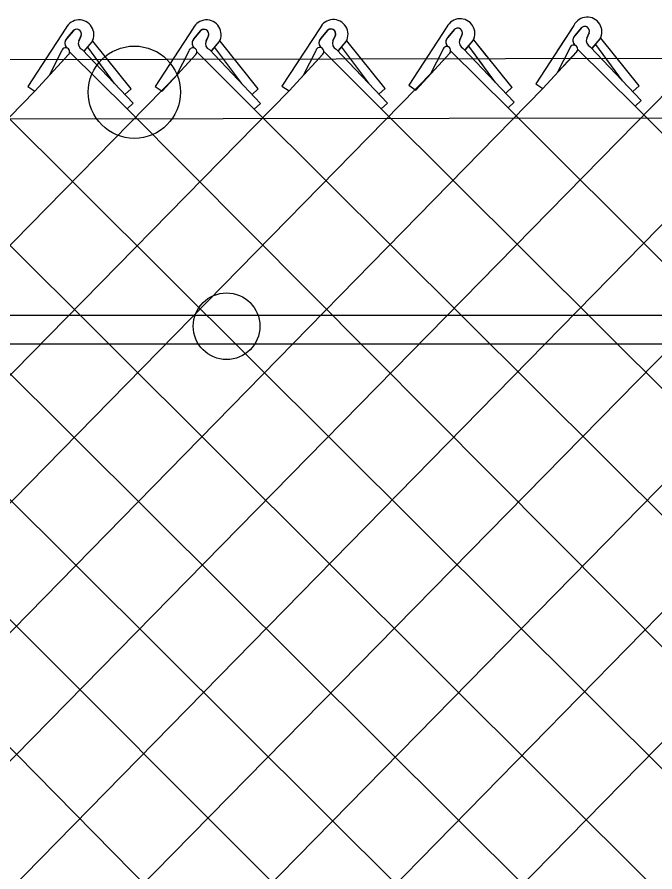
# Model space of a CAD drawing. Extents: x 0 to 2.85, y -0.1 to 1.83.
# Drawn here: x 1.5149 to 1.5554, y 0.8731 to 0.9273 of the extents above; entities that cross this region are included whole.
import ezdxf

# ---------------------------------------------------------------- set-up
doc = ezdxf.new("R2010")
doc.units = 0
doc.layers.add('sb_Chainlink Fence', color=7, linetype='Continuous')
doc.layers.add('sb_Existing Structural Steel', color=7, linetype='Continuous')

msp = doc.modelspace()

# ---------------------------------------------------------------- linework, layer by layer
at = {"layer": 'sb_Chainlink Fence'}
for p, q in [((1.5180051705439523, 0.9266091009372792), (1.5155878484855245, 0.922907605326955)), ((1.5341368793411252, 0.926624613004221), (1.5317195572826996, 0.9229231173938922)), ((1.5421909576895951, 0.9266829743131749), (1.5397736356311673, 0.9229814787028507)), ((1.5502529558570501, 0.9267843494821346), (1.5478356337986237, 0.9230828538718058)), ((1.5502529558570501, 0.9267843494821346), (1.5491972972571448, 0.9251678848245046)), ((1.5503040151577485, 0.9261158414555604), (1.5507463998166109, 0.9266452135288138)), ((1.51805622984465, 0.9259405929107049), (1.5184986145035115, 0.9264699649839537)), ((1.518457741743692, 0.9264264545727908), (1.51805622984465, 0.9259405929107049)), ((1.518981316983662, 0.926143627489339), (1.518819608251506, 0.9257884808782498)), ((1.518820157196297, 0.9258010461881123), (1.518981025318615, 0.926135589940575)), ((1.5260834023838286, 0.9266032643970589), (1.5236660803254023, 0.9229017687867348)), ((1.5261344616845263, 0.9259347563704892), (1.526576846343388, 0.9264641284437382)), ((1.5265359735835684, 0.9264206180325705), (1.5261344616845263, 0.9259347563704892)), ((1.5270595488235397, 0.9261377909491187), (1.5268978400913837, 0.9257826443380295)), ((1.526898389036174, 0.925795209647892), (1.5270592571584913, 0.9261297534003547)), ((1.5341879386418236, 0.9259561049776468), (1.534630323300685, 0.9264854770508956)), ((1.534589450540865, 0.9264419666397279), (1.5341879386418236, 0.9259561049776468)), ((1.535113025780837, 0.9261591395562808), (1.5349513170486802, 0.9258039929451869)), ((1.534951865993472, 0.9258165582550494), (1.5351127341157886, 0.9261511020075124)), ((1.5422420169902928, 0.9260144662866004), (1.5426844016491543, 0.9265438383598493)), ((1.5426435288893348, 0.9265003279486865), (1.5422420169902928, 0.9260144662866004)), ((1.5431671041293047, 0.9262175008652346), (1.5430053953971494, 0.9258623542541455)), ((1.5430059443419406, 0.9258749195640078), (1.543166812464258, 0.9262094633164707)), ((1.5507055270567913, 0.9266017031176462), (1.5503040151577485, 0.9261158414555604)), ((1.551229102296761, 0.9263188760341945), (1.5510673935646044, 0.9259637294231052)), ((1.5510679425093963, 0.9259762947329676), (1.5512288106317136, 0.926310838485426)), ((1.519169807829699, 0.9251553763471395), (1.5196619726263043, 0.9257441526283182)), ((1.5191763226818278, 0.9251643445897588), (1.519664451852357, 0.9257461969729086)), ((1.5196619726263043, 0.9257441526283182), (1.5196980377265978, 0.9258124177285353)), ((1.5196980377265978, 0.9258124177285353), (1.5197286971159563, 0.9258854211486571)), ((1.5221381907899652, 0.9227656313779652), (1.5197096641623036, 0.9257877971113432)), ((1.5272480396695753, 0.9251495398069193), (1.5277402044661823, 0.9257383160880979)), ((1.5272545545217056, 0.9251585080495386), (1.527742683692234, 0.925740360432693)), ((1.5277402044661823, 0.9257383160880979), (1.5277762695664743, 0.9258065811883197)), ((1.5277762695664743, 0.9258065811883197), (1.5278069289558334, 0.9258795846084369)), ((1.5302164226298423, 0.9227597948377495), (1.5277878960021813, 0.9257819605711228)), ((1.5353015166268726, 0.9251708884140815), (1.5357936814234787, 0.9257596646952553)), ((1.5353080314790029, 0.925179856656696), (1.5357961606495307, 0.9257617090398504)), ((1.5357936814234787, 0.9257596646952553), (1.5358297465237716, 0.9258279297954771)), ((1.5358297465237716, 0.9258279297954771), (1.5358604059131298, 0.9259009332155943)), ((1.538269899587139, 0.922781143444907), (1.5358413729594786, 0.9258033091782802)), ((1.543355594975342, 0.9252292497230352), (1.543847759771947, 0.9258180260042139)), ((1.5433621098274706, 0.9252382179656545), (1.5438502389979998, 0.9258200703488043)), ((1.543847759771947, 0.9258180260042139), (1.5438838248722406, 0.9258862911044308)), ((1.5438838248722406, 0.9258862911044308), (1.543914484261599, 0.9259592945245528)), ((1.5447103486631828, 0.9248475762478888), (1.543895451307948, 0.9258616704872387)), ((1.546323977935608, 0.9228395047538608), (1.543895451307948, 0.9258616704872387)), ((1.5514175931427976, 0.925330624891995), (1.551909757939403, 0.9259194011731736)), ((1.5514241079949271, 0.9253395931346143), (1.5519122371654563, 0.9259214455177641)), ((1.5533452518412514, 0.923267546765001), (1.5516362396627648, 0.9255686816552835)), ((1.551909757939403, 0.9259194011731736), (1.5519458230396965, 0.9259876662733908)), ((1.5519458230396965, 0.9259876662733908), (1.551976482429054, 0.9260606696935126)), ((1.5543859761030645, 0.9229408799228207), (1.551957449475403, 0.9259630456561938)), ((1.5177353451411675, 0.9251521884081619), (1.5169317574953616, 0.923596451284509)), ((1.518237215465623, 0.9251035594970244), (1.5218833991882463, 0.9214796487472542)), ((1.5190341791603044, 0.9252501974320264), (1.5222773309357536, 0.9218403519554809)), ((1.5210974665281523, 0.9230922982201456), (1.5193884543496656, 0.9253934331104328)), ((1.5258135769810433, 0.9251463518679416), (1.5250099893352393, 0.9235906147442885)), ((1.5263154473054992, 0.925097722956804), (1.529961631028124, 0.9214738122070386)), ((1.52711241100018, 0.9252443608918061), (1.53035556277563, 0.9218345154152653)), ((1.5291756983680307, 0.9230864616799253), (1.5274666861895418, 0.9253875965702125)), ((1.5338670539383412, 0.9251677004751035), (1.5330634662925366, 0.923611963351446)), ((1.5343689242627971, 0.9251190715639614), (1.5380151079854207, 0.921495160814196)), ((1.5351658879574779, 0.9252657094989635), (1.538409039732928, 0.9218558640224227)), ((1.5372291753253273, 0.9231078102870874), (1.5355201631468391, 0.9254089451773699)), ((1.5402211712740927, 0.9226791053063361), (1.5423788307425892, 0.9250276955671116)), ((1.5402211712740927, 0.9226791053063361), (1.5423650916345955, 0.925013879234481)), ((1.5419211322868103, 0.9252260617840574), (1.5411175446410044, 0.9236703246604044)), ((1.5424230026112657, 0.9251774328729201), (1.5460691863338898, 0.9215535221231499)), ((1.5432199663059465, 0.9253240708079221), (1.5444323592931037, 0.924049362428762)), ((1.5432199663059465, 0.9253240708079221), (1.5464631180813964, 0.9219142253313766)), ((1.544481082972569, 0.9242462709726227), (1.5435742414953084, 0.9254673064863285)), ((1.5452832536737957, 0.9231661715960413), (1.5435742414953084, 0.9254673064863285)), ((1.5499831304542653, 0.9253274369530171), (1.549179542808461, 0.9237716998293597)), ((1.5499831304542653, 0.9253274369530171), (1.549583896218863, 0.9245545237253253)), ((1.5495953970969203, 0.9242088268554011), (1.5504408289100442, 0.9251290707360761)), ((1.5496026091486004, 0.9242173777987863), (1.550427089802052, 0.925115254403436)), ((1.5504850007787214, 0.9252788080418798), (1.5541311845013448, 0.9216548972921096)), ((1.5512819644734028, 0.9254254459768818), (1.554525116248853, 0.9220156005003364)), ((1.4861324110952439, 0.9248452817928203), (1.5970920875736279, 0.8144749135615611)), ((1.494186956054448, 0.9248517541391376), (1.6051545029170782, 0.8144153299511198)), ((1.5160353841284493, 0.9226052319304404), (1.5181930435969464, 0.9249538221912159)), ((1.5160353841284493, 0.9226052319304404), (1.5181793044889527, 0.9249400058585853)), ((1.5241136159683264, 0.9225993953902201), (1.5262712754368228, 0.9249479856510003)), ((1.5241136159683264, 0.9225993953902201), (1.5262575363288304, 0.924934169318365)), ((1.5321670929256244, 0.9226207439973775), (1.53432475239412, 0.9249693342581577)), ((1.5321670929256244, 0.9226207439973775), (1.534311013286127, 0.9249555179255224)), ((1.548279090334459, 0.9227769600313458), (1.5500148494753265, 0.9246663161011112)), ((1.4574721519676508, 0.813753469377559), (1.5654716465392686, 0.9239878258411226)), ((1.4814645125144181, 0.8136599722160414), (1.5897593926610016, 0.9240813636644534)), ((1.4176954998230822, 0.8141994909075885), (1.525192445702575, 0.9237736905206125)), ((1.4330900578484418, 0.8135108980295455), (1.54130000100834, 0.9238534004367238)), ((1.472526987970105, 0.9234431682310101), (1.581286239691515, 0.8131882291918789)), ((1.4649547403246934, 0.8132744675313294), (1.5725730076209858, 0.9228273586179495)), ((1.4734750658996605, 0.8136861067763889), (1.5806264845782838, 0.9228487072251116)), ((1.4871925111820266, 0.811248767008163), (1.5967425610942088, 0.9230084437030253)), ((1.512007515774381, 0.9232555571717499), (1.621264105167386, 0.8144657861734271)), ((1.5155878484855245, 0.922907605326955), (1.5160353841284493, 0.9226052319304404)), ((1.5236660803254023, 0.9229017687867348), (1.5241136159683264, 0.9225993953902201)), ((1.5317195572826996, 0.9229231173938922), (1.5321670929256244, 0.9226207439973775)), ((1.5397736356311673, 0.9229814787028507), (1.5402211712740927, 0.9226791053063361)), ((1.5463394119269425, 0.9228536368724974), (1.5459454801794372, 0.9224929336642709)), ((1.5478416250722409, 0.9230788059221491), (1.548281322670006, 0.922781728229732)), ((1.5543859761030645, 0.9229408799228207), (1.5539920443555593, 0.9225801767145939)), ((1.409654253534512, 0.8142260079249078), (1.5160353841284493, 0.9226052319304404)), ((1.4251806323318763, 0.8135752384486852), (1.5321670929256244, 0.9226207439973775)), ((1.4414238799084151, 0.8136893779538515), (1.548279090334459, 0.9227769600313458)), ((1.4486158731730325, 0.813052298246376), (1.556340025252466, 0.9227774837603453)), ((1.5221381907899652, 0.9227656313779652), (1.5217442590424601, 0.9224049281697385)), ((1.5302164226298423, 0.9227597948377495), (1.529822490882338, 0.9223990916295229)), ((1.538269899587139, 0.922781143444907), (1.5378759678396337, 0.9224204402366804)), ((1.5222773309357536, 0.9218403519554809), (1.5218833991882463, 0.9214796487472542)), ((1.53035556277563, 0.9218345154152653), (1.529961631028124, 0.9214738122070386)), ((1.538409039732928, 0.9218558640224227), (1.5380151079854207, 0.921495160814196)), ((1.5464631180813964, 0.9219142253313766), (1.5460691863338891, 0.9215535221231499)), ((1.554525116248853, 0.9220156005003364), (1.5541311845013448, 0.9216548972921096)), ((1.48196233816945, 0.9215324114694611), (1.5890378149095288, 0.8144915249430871)), ((1.5057737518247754, 0.9214465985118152), (1.613211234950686, 0.81446009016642)), ((1.5218833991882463, 0.9214796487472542), (1.629543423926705, 0.8132445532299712)), ((1.529961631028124, 0.9214738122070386), (1.6372949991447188, 0.8145478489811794)), ((1.5380151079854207, 0.921495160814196), (1.6453492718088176, 0.8145312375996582)), ((1.5460691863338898, 0.9215535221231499), (1.653411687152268, 0.8144716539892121)), ((1.5541311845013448, 0.9216548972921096), (1.6614684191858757, 0.8145164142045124))]:
    msp.add_line(p, q, dxfattribs=at)
for centre, radius, start, end in [((1.5349774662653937, 0.9262142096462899), 0.0009354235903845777, 331.07013048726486, 153.97678331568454), ((1.5430315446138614, 0.9262725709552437), 0.0009354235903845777, 331.07013048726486, 153.97678331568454), ((1.5510935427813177, 0.9263739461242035), 0.0009354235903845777, 331.07013048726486, 153.97678331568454), ((1.5188457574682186, 0.926198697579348), 0.0009354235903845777, 331.07013048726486, 153.97678331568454), ((1.5269239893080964, 0.9261928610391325), 0.0009354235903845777, 331.07013048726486, 153.97678331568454), ((1.5428773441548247, 0.926307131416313), 0.00030330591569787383, 342.81175570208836, 140.43380871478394), ((1.542878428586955, 0.9263085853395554), 0.00030494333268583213, 341.0313574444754, 129.51439849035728), ((1.5509393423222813, 0.9264085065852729), 0.00030330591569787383, 342.81175570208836, 140.43380871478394), ((1.5509404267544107, 0.9264099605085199), 0.00030494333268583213, 341.0313574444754, 129.51439849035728), ((1.518691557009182, 0.9262332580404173), 0.00030330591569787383, 342.81175570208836, 140.43380871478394), ((1.5186926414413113, 0.9262347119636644), 0.00030494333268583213, 341.0313574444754, 129.51439849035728), ((1.5267697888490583, 0.926227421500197), 0.00030330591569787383, 342.81175570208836, 140.43380871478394), ((1.5267708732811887, 0.9262288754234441), 0.00030494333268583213, 341.0313574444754, 129.51439849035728), ((1.5348232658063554, 0.9262487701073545), 0.00030330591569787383, 342.81175570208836, 140.43380871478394), ((1.534824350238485, 0.9262502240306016), 0.00030494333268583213, 341.0313574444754, 129.51439849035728), ((1.5505649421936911, 0.9258338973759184), 0.0003843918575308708, 140.4986600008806, 233.30225261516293), ((1.5505754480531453, 0.9258344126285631), 0.0003909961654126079, 133.96418530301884, 232.53135776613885), ((1.5183171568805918, 0.9256586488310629), 0.0003843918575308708, 140.4986600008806, 233.30225261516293), ((1.518327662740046, 0.9256591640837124), 0.0003909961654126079, 133.96418530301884, 232.53135776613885), ((1.5192081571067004, 0.9256311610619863), 0.00041880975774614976, 156.78028482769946, 245.4548333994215), ((1.5263953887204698, 0.9256528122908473), 0.0003843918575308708, 140.4986600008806, 233.30225261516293), ((1.526405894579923, 0.9256533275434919), 0.0003909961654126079, 133.96418530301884, 232.53135776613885), ((1.5272863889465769, 0.9256253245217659), 0.00041880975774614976, 156.78028482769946, 245.4548333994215), ((1.5344488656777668, 0.9256741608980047), 0.0003843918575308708, 140.4986600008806, 233.30225261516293), ((1.534459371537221, 0.9256746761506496), 0.0003909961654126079, 133.96418530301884, 232.53135776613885), ((1.5353398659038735, 0.9256466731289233), 0.00041880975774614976, 156.78028482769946, 245.4548333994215), ((1.5425029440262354, 0.9257325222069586), 0.0003843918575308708, 140.4986600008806, 233.30225261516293), ((1.5425134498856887, 0.9257330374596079), 0.0003909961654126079, 133.96418530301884, 232.53135776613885), ((1.5433939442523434, 0.9257050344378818), 0.00041880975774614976, 156.78028482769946, 245.4548333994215), ((1.5502353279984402, 0.9252846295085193), 0.00025580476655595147, 319.318461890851, 170.3665589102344), ((1.5514559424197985, 0.9258064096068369), 0.00041880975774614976, 156.78028482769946, 245.4548333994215), ((1.5179875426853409, 0.9251093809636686), 0.00025580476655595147, 319.318461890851, 170.3665589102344), ((1.5260657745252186, 0.9251035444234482), 0.00025580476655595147, 319.318461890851, 170.3665589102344), ((1.534119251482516, 0.9251248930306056), 0.00025580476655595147, 319.318461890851, 170.3665589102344), ((1.5421733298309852, 0.9251832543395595), 0.00025580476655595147, 319.318461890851, 170.3665589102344)]:
    msp.add_arc(centre, radius, start, end, dxfattribs=at)
at = {"layer": 'sb_Existing Structural Steel'}
for p, q in [((0.7463728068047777, 0.9233474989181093), (1.8783968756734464, 0.9252310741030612)), ((1.4998022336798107, 0.9084001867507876), (1.673496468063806, 0.9084001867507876)), ((1.4998022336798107, 0.906567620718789), (1.673496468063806, 0.906567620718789))]:
    msp.add_line(p, q, dxfattribs=at)
msp.add_lwpolyline([(1.8783743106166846, 0.9214564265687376), (1.2151944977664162, 0.9203057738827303), (1.099263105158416, 0.9200467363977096), (0.7389309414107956, 0.9196901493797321)], dxfattribs=at)
for centre, radius in [((1.5223499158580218, 0.9225411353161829), 0.002929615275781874), ((1.5282033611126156, 0.9076908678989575), 0.0021143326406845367)]:
    msp.add_circle(centre, radius, dxfattribs=at)

doc.saveas('drawing.dxf')
